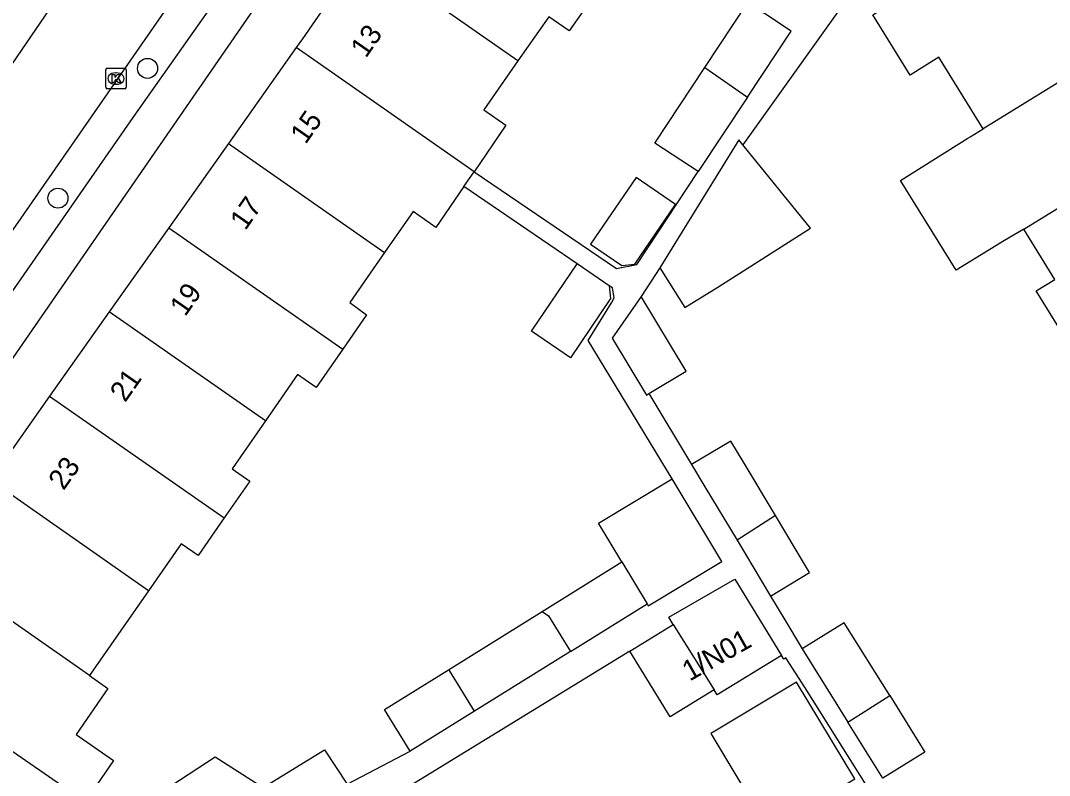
# Model space of a CAD drawing. Extents: x 159280 to 160375, y 384531 to 385872.
# Drawn here: x 159935.7 to 159986, y 385160.9 to 385197.8 of the extents above; entities that cross this region are included whole.
import ezdxf

# ---------------------------------------------------------------- set-up
doc = ezdxf.new("R2010")
doc.units = 0
for name, color, linetype in [('IMGEO_Boom', 7, 'Continuous'), ('IMGEO_Kolk', 7, 'Continuous'), ('IMGEO_Pand', 7, 'Continuous'), ('IMGEO_Pand_nummerreeks', 7, 'Continuous'), ('IMGEO_Rijbaan_lokaal_open', 7, 'Continuous'), ('IMGEO_Voetpad_open', 7, 'Continuous')]:
    doc.layers.add(name, color=color, linetype=linetype)

msp = doc.modelspace()

# ---------------------------------------------------------------- linework, layer by layer
at = {"layer": 'IMGEO_Boom'}
for centre in [(159941.887, 385195.447), (159937.508, 385189.099)]:
    msp.add_circle(centre, 0.489, dxfattribs=at)
at = {"layer": 'IMGEO_Kolk'}
for p, q in [((159939.843, 385194.523), (159939.843, 385195.375)), ((159939.918, 385195.449), (159940.77, 385195.449)), ((159940.331, 385195.229), (159940.356, 385195.229)), ((159940.844, 385195.375), (159940.844, 385194.523)), ((159940.354, 385194.669), (159940.329, 385194.669)), ((159940.77, 385194.449), (159939.918, 385194.449))]:
    msp.add_line(p, q, dxfattribs=at)
for points in [[(159939.843, 385194.523), (159939.843, 385195.375)], [(159939.918, 385195.449), (159940.77, 385195.449)], [(159940.164, 385195.149), (159940.287, 385195.149), (159940.287, 385194.998), (159940.417, 385195.149), (159940.581, 385195.149), (159940.435, 385194.998), (159940.588, 385194.749), (159940.436, 385194.749), (159940.351, 385194.913), (159940.287, 385194.846), (159940.287, 385194.749), (159940.164, 385194.749), (159940.164, 385195.149)], [(159940.844, 385195.375), (159940.844, 385194.523)], [(159940.77, 385194.449), (159939.918, 385194.449)]]:
    msp.add_lwpolyline(points, dxfattribs=at)
for centre, start, end in [((159939.92, 385195.373), 91.552, 178.448), ((159939.92, 385195.373), 91.552, 178.448), ((159940.768, 385195.373), 1.552, 88.448), ((159940.768, 385195.373), 1.552, 88.448), ((159939.92, 385194.525), 181.552, 268.448), ((159939.92, 385194.525), 181.552, 268.448), ((159940.768, 385194.525), 271.552, 358.448), ((159940.768, 385194.525), 271.552, 358.448)]:
    msp.add_arc(centre, 0.0765, start, end, dxfattribs=at)
for centre, major_axis, ratio, start_param, end_param in [((159940.33, 385194.949), (-0.387, 0.002), 0.722429, 4.712389, 7.853982), ((159940.355, 385194.949), (-0.39, 0.002), 0.717154, 1.570796, 4.712389)]:
    msp.add_ellipse(centre, major_axis=major_axis, ratio=ratio, start_param=start_param, end_param=end_param, dxfattribs=at)
at = {"layer": 'IMGEO_Pand'}
for points in [[(159982.734, 385192.492), (159980.568, 385195.997), (159979.152, 385195.122), (159977.336, 385198.067), (159979.427, 385199.357), (159982.395, 385201.187), (159986.651, 385203.81), (159990.624, 385197.364), (159989.764, 385196.833)], [(159952.38, 385201.128), (159949.457, 385196.891), (159949.155, 385196.463)], [(159959.992, 385195.809), (159952.38, 385201.128)], [(159963.826, 385199.196), (159962.486, 385197.278), (159961.496, 385197.968), (159959.992, 385195.809)], [(159969.131, 385195.491), (159971.231, 385198.664), (159971.986, 385198.164)], [(159971.208, 385194.04), (159973.343, 385197.266), (159971.986, 385198.164)], [(159989.764, 385196.833), (159982.734, 385192.492)], [(159949.155, 385196.463), (159945.837, 385191.772)], [(159957.842, 385190.395), (159957.742, 385190.463), (159949.155, 385196.463)], [(159959.992, 385195.809), (159958.327, 385193.419), (159959.396, 385192.674), (159957.842, 385190.395)], [(159968.798, 385190.399), (159966.685, 385191.797), (159969.131, 385195.491)], [(159969.131, 385195.491), (159971.208, 385194.04)], [(159971.208, 385194.04), (159968.798, 385190.399)], [(159984.714, 385187.576), (159983.776, 385187.037), (159981.407, 385185.574), (159978.694, 385189.966), (159981.984, 385192.027), (159982.085, 385192.091), (159982.734, 385192.492)], [(159984.714, 385187.576), (159992.51, 385192.388)], [(159945.837, 385191.772), (159942.927, 385187.656)], [(159945.837, 385191.772), (159953.471, 385186.44)], [(159970.977, 385191.708), (159970.778, 385191.954), (159968.132, 385187.655), (159966.922, 385185.689)], [(159966.922, 385185.689), (159968.142, 385183.753), (159969.755, 385184.752), (159974.281, 385187.625), (159970.977, 385191.708)], [(159957.346, 385189.667), (159957.842, 385190.395)], [(159963.543, 385186.85), (159965.074, 385185.806), (159965.709, 385185.876), (159967.695, 385188.789), (159965.764, 385190.106), (159963.543, 385186.85)], [(159957.346, 385189.667), (159955.98, 385187.663), (159954.865, 385188.44), (159953.471, 385186.44)], [(159942.927, 385187.656), (159940.014, 385183.537)], [(159942.927, 385187.656), (159951.428, 385181.716)], [(159986.557, 385182.569), (159985.324, 385184.566), (159986.229, 385185.125), (159984.714, 385187.576)], [(159953.471, 385186.44), (159951.767, 385183.996), (159952.587, 385183.39), (159951.428, 385181.716)], [(159964.451, 385184.815), (159964.52, 385184.185), (159962.552, 385181.299), (159960.645, 385182.599), (159962.884, 385185.883)], [(159964.451, 385184.815), (159962.884, 385185.883)], [(159966.016, 385184.29), (159964.599, 385182.253), (159966.269, 385179.472), (159966.391, 385179.545)], [(159966.391, 385179.545), (159968.21, 385180.637), (159966.016, 385184.29)], [(159940.014, 385183.537), (159937.103, 385179.42)], [(159947.647, 385178.205), (159940.014, 385183.537)], [(159951.428, 385181.716), (159950.132, 385179.844), (159949.219, 385180.476), (159947.647, 385178.205)], [(159937.103, 385179.42), (159934.192, 385175.303)], [(159937.103, 385179.42), (159945.633, 385173.46)], [(159947.647, 385178.205), (159946.024, 385175.862), (159946.884, 385175.267), (159945.633, 385173.46)], [(159972.572, 385173.576), (159971.038, 385176.133), (159970.389, 385177.214), (159968.477, 385176.067)], [(159968.477, 385176.067), (159969.126, 385174.986), (159970.696, 385172.369)], [(159941.928, 385169.896), (159934.192, 385175.303)], [(159965.074, 385171.309), (159963.933, 385173.211), (159967.528, 385175.368)], [(159966.306, 385169.255), (159966.358, 385169.169), (159969.953, 385171.326), (159967.528, 385175.368)], [(159972.572, 385173.576), (159970.696, 385172.369)], [(159972.334, 385169.639), (159974.246, 385170.786), (159974.046, 385171.12), (159972.572, 385173.576)], [(159945.633, 385173.46), (159944.361, 385171.624), (159943.525, 385172.202), (159941.928, 385169.896)], [(159970.696, 385172.369), (159972.334, 385169.639)], [(159939.057, 385165.75), (159931.279, 385171.184)], [(159961.178, 385168.886), (159965.074, 385171.309)], [(159965.074, 385171.309), (159966.306, 385169.255)], [(159967.577, 385168.248), (159967.357, 385168.606), (159970.589, 385170.465), (159972.875, 385166.738)], [(159941.928, 385169.896), (159939.236, 385166.009), (159939.057, 385165.75)], [(159962.563, 385166.928), (159966.306, 385169.255)], [(159956.593, 385166.036), (159961.178, 385168.886)], [(159961.178, 385168.886), (159961.486, 385168.674), (159962.563, 385166.928)], [(159965.461, 385166.95), (159967.577, 385168.248)], [(159967.577, 385168.248), (159969.581, 385165.054)], [(159978.158, 385164.78), (159975.939, 385168.338), (159973.879, 385167.054)], [(159969.581, 385165.054), (159967.432, 385163.736), (159965.461, 385166.95)], [(159973.879, 385167.054), (159976.114, 385163.47)], [(159962.563, 385166.928), (159957.874, 385164.012)], [(159972.875, 385166.738), (159969.731, 385164.809), (159969.581, 385165.054)], [(159938.837, 385159.583), (159929.433, 385166.064)], [(159954.724, 385162.054), (159953.46, 385164.088), (159956.593, 385166.036)], [(159957.874, 385164.012), (159956.65, 385165.997), (159956.593, 385166.036)], [(159939.057, 385165.75), (159939.954, 385165.123), (159938.392, 385162.868), (159940.228, 385161.602), (159938.837, 385159.583)], [(159973.611, 385165.434), (159969.607, 385163.032), (159969.421, 385162.92), (159972.258, 385158.191), (159976.448, 385160.705), (159973.611, 385165.434)], [(159976.114, 385163.47), (159978.158, 385164.78)], [(159978.158, 385164.78), (159979.882, 385162.014), (159977.823, 385160.729)], [(159957.874, 385164.012), (159954.724, 385162.054)], [(159977.823, 385160.729), (159976.114, 385163.47)], [(159947.532, 385160.27), (159950.538, 385162.126), (159951.642, 385160.444)], [(159940.44, 385158.66), (159945.184, 385161.773), (159947.532, 385160.27)]]:
    msp.add_lwpolyline(points, dxfattribs=at)
at = {"layer": 'IMGEO_Rijbaan_lokaal_open'}
for points in [[(159925.672, 385173.683), (159956.995, 385218.829)], [(159938.272, 385200.079), (159929.909, 385187.839)]]:
    msp.add_lwpolyline(points, dxfattribs=at)
at = {"layer": 'IMGEO_Voetpad_open'}
for points in [[(159927.638, 385170.177), (159961.172, 385218.771), (159963.432, 385217.145)], [(159954.784, 385212.38), (159942.255, 385194.586), (159941.163, 385193.041), (159931.059, 385178.495)], [(159980.725, 385205.362), (159970.977, 385191.708)], [(159957.842, 385190.395), (159964.814, 385185.654), (159965.793, 385185.857), (159968.798, 385190.399)], [(159962.884, 385185.883), (159957.346, 385189.667)], [(159966.922, 385185.689), (159966.016, 385184.29)], [(159967.528, 385175.368), (159963.428, 385182.14), (159964.555, 385183.986), (159964.698, 385184.22), (159964.606, 385184.716), (159964.451, 385184.815)], [(159966.391, 385179.545), (159968.477, 385176.067)], [(159972.334, 385169.639), (159973.035, 385168.471), (159973.879, 385167.054)], [(159965.461, 385166.95), (159954.221, 385160.055), (159954.672, 385159.33)], [(159977.052, 385160.324), (159974.033, 385165.154), (159973.083, 385166.621), (159972.984, 385166.561), (159972.875, 385166.738)], [(159951.642, 385160.444), (159954.724, 385162.054)]]:
    msp.add_lwpolyline(points, dxfattribs=at)

# ---------------------------------------------------------------- texts
at = {"layer": 'IMGEO_Pand_nummerreeks'}
for s, rotation, p in [('13', 55.0555, (159952.556, 385195.91)), ('15', 55.0555, (159949.613, 385191.697)), ('17', 55.0555, (159946.668, 385187.484)), ('19', 55.0555, (159943.725, 385183.271)), ('21', 55.0555, (159940.794, 385179.076)), ('23', 55.0555, (159937.785, 385174.77)), ('1/N01', 29.4401, (159968.381, 385165.454))]:
    msp.add_text(s, height=1, rotation=rotation, dxfattribs=at).set_placement(p)

doc.saveas('drawing.dxf')
